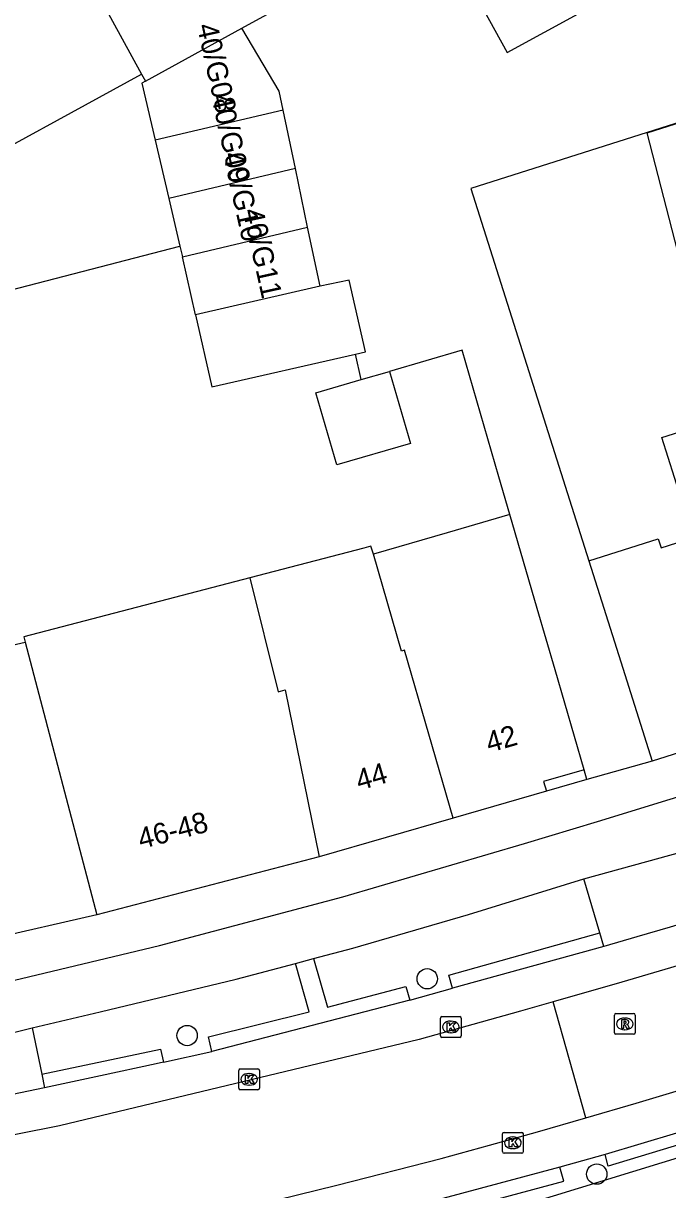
# Model space of a CAD drawing. Extents: x 158087 to 159494, y 382905 to 383981.
# Drawn here: x 159142.1 to 159173.1, y 383291.9 to 383348 of the extents above; entities that cross this region are included whole.
import ezdxf

# ---------------------------------------------------------------- set-up
doc = ezdxf.new("R2010")
doc.units = 0
for name, color, linetype in [('IMGEO_Boom', 7, 'Continuous'), ('IMGEO_Fietspad_gesloten', 7, 'Continuous'), ('IMGEO_Kolk', 7, 'Continuous'), ('IMGEO_Pand', 7, 'Continuous'), ('IMGEO_Pand_nummerreeks', 7, 'Continuous'), ('IMGEO_Pand_vergunning_verleend', 7, 'Continuous'), ('IMGEO_Parkeervlak_open', 7, 'Continuous'), ('IMGEO_Rijbaan_lokaal_gesloten', 7, 'Continuous'), ('IMGEO_Rijbaan_lokaal_open', 7, 'Continuous'), ('IMGEO_Rioolput', 7, 'Continuous'), ('IMGEO_Voetpad_open', 7, 'Continuous')]:
    doc.layers.add(name, color=color, linetype=linetype)

msp = doc.modelspace()

# ---------------------------------------------------------------- linework, layer by layer
at = {"layer": 'IMGEO_Boom'}
for centre in [(159161.543, 383302.086), (159149.996, 383299.359), (159169.695, 383292.698)]:
    msp.add_circle(centre, 0.489, dxfattribs=at)
at = {"layer": 'IMGEO_Fietspad_gesloten'}
for points in [[(159139.799, 383301.576), (159148.667, 383303.683), (159157.476, 383306.019), (159166.223, 383308.582), (159169.724, 383309.644), (159173.222, 383310.714), (159176.717, 383311.793), (159180.257, 383312.896), (159183.79, 383314.02), (159187.317, 383315.163), (159190.893, 383316.367), (159194.451, 383317.625), (159197.989, 383318.938), (159208.695, 383323.035), (159218.971, 383327.325), (159219.699, 383327.668), (159220.425, 383328.014), (159221.149, 383328.363), (159238.951, 383337.134), (159264.612, 383349.788)], [(159156.079, 383303.06), (159157.96, 383303.565), (159163.532, 383305.176), (159169.072, 383306.896)], [(159142.542, 383299.72), (159145.814, 383300.499), (159149.085, 383301.28), (159152.357, 383302.062), (159155.21, 383302.827)], [(159155.21, 383302.827), (159156.079, 383303.06)], [(159197.965, 383300.948), (159163.581, 383290.397)]]:
    msp.add_lwpolyline(points, dxfattribs=at)
at = {"layer": 'IMGEO_Kolk'}
for p, q in [((159162.177, 383299.344), (159162.177, 383300.196)), ((159162.252, 383300.27), (159163.104, 383300.27)), ((159162.665, 383300.05), (159162.69, 383300.05)), ((159163.178, 383300.196), (159163.178, 383299.344)), ((159162.688, 383299.49), (159162.663, 383299.49)), ((159163.104, 383299.27), (159162.252, 383299.27)), ((159152.476, 383296.825), (159152.476, 383297.677)), ((159152.551, 383297.751), (159153.403, 383297.751)), ((159153.477, 383297.677), (159153.477, 383296.825)), ((159152.964, 383297.531), (159152.989, 383297.531)), ((159153.403, 383296.751), (159152.551, 383296.751)), ((159152.987, 383296.971), (159152.962, 383296.971)), ((159165.163, 383293.776), (159165.163, 383294.628)), ((159165.238, 383294.702), (159166.09, 383294.702)), ((159165.651, 383294.482), (159165.676, 383294.482)), ((159166.164, 383294.628), (159166.164, 383293.776)), ((159166.09, 383293.702), (159165.238, 383293.702)), ((159165.674, 383293.922), (159165.649, 383293.922))]:
    msp.add_line(p, q, dxfattribs=at)
for points in [[(159162.177, 383299.344), (159162.177, 383300.196)], [(159162.252, 383300.27), (159163.104, 383300.27)], [(159162.498, 383299.97), (159162.621, 383299.97), (159162.621, 383299.819), (159162.751, 383299.97), (159162.915, 383299.97), (159162.769, 383299.819), (159162.922, 383299.57), (159162.77, 383299.57), (159162.685, 383299.734), (159162.621, 383299.667), (159162.621, 383299.57), (159162.498, 383299.57), (159162.498, 383299.97)], [(159163.178, 383300.196), (159163.178, 383299.344)], [(159163.104, 383299.27), (159162.252, 383299.27)], [(159152.476, 383296.825), (159152.476, 383297.677)], [(159152.551, 383297.751), (159153.403, 383297.751)], [(159153.477, 383297.677), (159153.477, 383296.825)], [(159152.797, 383297.451), (159152.92, 383297.451), (159152.92, 383297.3), (159153.05, 383297.451), (159153.214, 383297.451), (159153.068, 383297.3), (159153.221, 383297.051), (159153.069, 383297.051), (159152.984, 383297.215), (159152.92, 383297.148), (159152.92, 383297.051), (159152.797, 383297.051), (159152.797, 383297.451)], [(159153.403, 383296.751), (159152.551, 383296.751)], [(159165.163, 383293.776), (159165.163, 383294.628)], [(159165.238, 383294.702), (159166.09, 383294.702)], [(159165.484, 383294.402), (159165.607, 383294.402), (159165.607, 383294.251), (159165.737, 383294.402), (159165.901, 383294.402), (159165.755, 383294.251), (159165.908, 383294.002), (159165.756, 383294.002), (159165.671, 383294.166), (159165.607, 383294.099), (159165.607, 383294.002), (159165.484, 383294.002), (159165.484, 383294.402)], [(159166.164, 383294.628), (159166.164, 383293.776)], [(159166.09, 383293.702), (159165.238, 383293.702)]]:
    msp.add_lwpolyline(points, dxfattribs=at)
for centre, start, end in [((159162.254, 383300.194), 91.552, 178.448), ((159162.254, 383300.194), 91.552, 178.448), ((159163.102, 383300.194), 1.552, 88.448), ((159163.102, 383300.194), 1.552, 88.448), ((159162.254, 383299.346), 181.552, 268.448), ((159162.254, 383299.346), 181.552, 268.448), ((159163.102, 383299.346), 271.552, 358.448), ((159163.102, 383299.346), 271.552, 358.448), ((159152.553, 383297.675), 91.552, 178.448), ((159152.553, 383297.675), 91.552, 178.448), ((159153.401, 383297.675), 1.552, 88.448), ((159153.401, 383297.675), 1.552, 88.448), ((159152.553, 383296.827), 181.552, 268.448), ((159152.553, 383296.827), 181.552, 268.448), ((159153.401, 383296.827), 271.552, 358.448), ((159153.401, 383296.827), 271.552, 358.448), ((159165.24, 383294.626), 91.552, 178.448), ((159165.24, 383294.626), 91.552, 178.448), ((159166.088, 383294.626), 1.552, 88.448), ((159166.088, 383294.626), 1.552, 88.448), ((159165.24, 383293.778), 181.552, 268.448), ((159165.24, 383293.778), 181.552, 268.448), ((159166.088, 383293.778), 271.552, 358.448), ((159166.088, 383293.778), 271.552, 358.448)]:
    msp.add_arc(centre, 0.0765, start, end, dxfattribs=at)
for centre, major_axis, ratio, start_param, end_param in [((159162.664, 383299.77), (-0.387, 0.002), 0.722429, 4.712389, 7.853982), ((159162.689, 383299.77), (-0.39, 0.002), 0.717154, 1.570796, 4.712389), ((159152.963, 383297.251), (-0.387, 0.002), 0.722429, 4.712389, 7.853982), ((159152.988, 383297.251), (-0.39, 0.002), 0.717154, 1.570796, 4.712389), ((159165.65, 383294.202), (-0.387, 0.002), 0.722429, 4.712389, 7.853982), ((159165.675, 383294.202), (-0.39, 0.002), 0.717154, 1.570796, 4.712389)]:
    msp.add_ellipse(centre, major_axis=major_axis, ratio=ratio, start_param=start_param, end_param=end_param, dxfattribs=at)
at = {"layer": 'IMGEO_Pand'}
for points in [[(159129.014, 383379.862), (159147.801, 383345.571)], [(159161.822, 383353.069), (159165.383, 383346.613), (159170.767, 383349.56)], [(159152.63, 383347.776), (159159.347, 383351.456), (159159.234, 383351.663)], [(159147.987, 383345.232), (159152.63, 383347.776)], [(159154.615, 383343.84), (159154.426, 383344.75), (159152.63, 383347.776)], [(159138.185, 383340.318), (159147.801, 383345.571)], [(159147.801, 383345.571), (159147.987, 383345.232)], [(159147.987, 383345.232), (159147.816, 383345.138), (159148.459, 383342.39)], [(159154.615, 383343.84), (159148.459, 383342.39)], [(159155.203, 383341.026), (159154.615, 383343.84)], [(159148.459, 383342.39), (159149.115, 383339.592)], [(159155.203, 383341.026), (159149.115, 383339.592)], [(159155.79, 383338.211), (159155.203, 383341.026)], [(159136.864, 383339.597), (159138.069, 383334.303), (159149.652, 383337.296)], [(159149.115, 383339.592), (159149.652, 383337.296)], [(159149.767, 383336.792), (159155.79, 383338.211)], [(159156.396, 383335.369), (159155.79, 383338.211)], [(159149.652, 383337.296), (159149.767, 383336.792)], [(159150.404, 383333.991), (159149.767, 383336.792)], [(159156.396, 383335.369), (159150.404, 383333.991)], [(159158.093, 383332.111), (159158.578, 383332.221), (159157.796, 383335.668), (159156.396, 383335.369)], [(159150.404, 383333.991), (159151.19, 383330.54), (159158.093, 383332.111)], [(159159.731, 383331.28), (159160.736, 383327.819), (159157.198, 383326.791), (159156.193, 383330.252), (159158.372, 383330.885)], [(159158.372, 383330.885), (159159.731, 383331.28)], [(159169.31, 383322.179), (159172.649, 383323.238), (159172.789, 383322.797), (159174.343, 383323.291), (159172.819, 383328.094), (159175.628, 383328.985), (159175.728, 383329.017), (159175.813, 383328.75), (159175.988, 383328.201)], [(159165.514, 383324.395), (159162.504, 383323.521), (159158.951, 383322.489)], [(159169.083, 383312.127), (159167.689, 383316.929), (159166.826, 383319.883), (159165.514, 383324.395)], [(159158.951, 383322.489), (159158.836, 383322.885), (159158.5, 383322.788), (159153.005, 383321.357)], [(159162.786, 383309.809), (159160.445, 383317.88), (159160.302, 383317.839), (159158.951, 383322.489)], [(159169.31, 383322.179), (159170.854, 383317.312), (159172.366, 383312.546)], [(159153.005, 383321.357), (159142.138, 383318.528), (159142.199, 383318.266)], [(159153.005, 383321.357), (159154.367, 383315.88), (159154.711, 383315.98), (159156.345, 383307.94)], [(159140.464, 383303.973), (159137.413, 383317.162), (159142.199, 383318.266)], [(159142.199, 383318.266), (159145.646, 383305.156)], [(159179.894, 383314.934), (159172.366, 383312.546)], [(159169.083, 383312.127), (159167.142, 383311.563), (159167.273, 383311.111)], [(159167.273, 383311.111), (159162.786, 383309.809)], [(159162.786, 383309.809), (159156.345, 383307.94)], [(159156.345, 383307.94), (159145.646, 383305.156)], [(159145.646, 383305.156), (159140.464, 383303.973)]]:
    msp.add_lwpolyline(points, dxfattribs=at)
at = {"layer": 'IMGEO_Pand_vergunning_verleend'}
msp.add_lwpolyline([(159176.213, 383344.038), (159177.943, 383337.292), (159173.843, 383336.025), (159172.124, 383342.747), (159176.213, 383344.038)], dxfattribs=at)
at = {"layer": 'IMGEO_Parkeervlak_open'}
for points in [[(159160.701, 383301.06), (159162.75, 383301.634)], [(159148.863, 383298.08), (159151.177, 383298.591)], [(159170.099, 383293.647), (159169.705, 383293.531), (159167.925, 383293.037)]]:
    msp.add_lwpolyline(points, dxfattribs=at)
at = {"layer": 'IMGEO_Rijbaan_lokaal_gesloten'}
for points in [[(159179.796, 383304.553), (159178.449, 383304.145), (159177.1, 383303.742), (159175.75, 383303.346), (159170.896, 383301.917), (159167.595, 383300.972)], [(159167.595, 383300.972), (159166.032, 383300.525), (159161.158, 383299.17), (159143.853, 383295.021), (159139.716, 383294.193), (159133.15, 383292.805)], [(159169.164, 383295.4), (159167.595, 383300.972)], [(159169.164, 383295.4), (159171.584, 383296.106), (159174.001, 383296.823), (159176.414, 383297.552), (159181.522, 383299.067)], [(159072.559, 383274.42), (159077.525, 383275.426), (159100.161, 383280.074), (159133.926, 383287.001), (159150.545, 383290.537), (159157.188, 383292.169), (159162.209, 383293.442), (159164.531, 383294.084), (159166.849, 383294.736), (159169.164, 383295.4)]]:
    msp.add_lwpolyline(points, dxfattribs=at)
at = {"layer": 'IMGEO_Rijbaan_lokaal_open'}
for points in [[(159175.807, 383343.935), (159163.634, 383340.074), (159169.31, 383322.179)], [(159158.372, 383330.885), (159158.093, 383332.111)], [(159165.514, 383324.395), (159164.988, 383326.205), (159163.217, 383332.294), (159159.731, 383331.28)], [(159172.366, 383312.546), (159169.215, 383311.658)], [(159169.215, 383311.658), (159169.083, 383312.127)], [(159169.072, 383306.896), (159173.847, 383308.207)], [(159169.848, 383304.287), (159169.072, 383306.896)], [(159174.809, 383305.044), (159173.219, 383304.573), (159171.629, 383304.104), (159170.038, 383303.635)], [(159170.038, 383303.635), (159169.848, 383304.287)], [(159139.053, 383298.857), (159142.542, 383299.72)], [(159142.542, 383299.72), (159143.012, 383297.508)], [(159143.012, 383297.508), (159143.142, 383296.846)], [(159143.142, 383296.846), (159141.98, 383296.601), (159140.819, 383296.358), (159139.657, 383296.117)]]:
    msp.add_lwpolyline(points, dxfattribs=at)
at = {"layer": 'IMGEO_Rioolput'}
for p, q in [((159170.542, 383299.49), (159170.542, 383300.342)), ((159170.617, 383300.416), (159171.469, 383300.416)), ((159171.03, 383300.196), (159171.055, 383300.196)), ((159171.543, 383300.342), (159171.543, 383299.49)), ((159171.469, 383299.416), (159170.617, 383299.416)), ((159171.053, 383299.636), (159171.028, 383299.636))]:
    msp.add_line(p, q, dxfattribs=at)
for points in [[(159170.542, 383299.49), (159170.542, 383300.342)], [(159170.617, 383300.416), (159171.469, 383300.416)], [(159171.131, 383300.114), (159170.879, 383300.116), (159170.879, 383299.716)], [(159170.879, 383299.716), (159171.003, 383299.716), (159171.003, 383299.878), (159171.014, 383299.878)], [(159171.057, 383300.035), (159171.003, 383300.035), (159171.003, 383299.954)], [(159171.003, 383299.954), (159171.055, 383299.954)], [(159171.543, 383300.342), (159171.543, 383299.49)], [(159171.469, 383299.416), (159170.617, 383299.416)], [(159171.061, 383299.849), (159171.132, 383299.716), (159171.272, 383299.716), (159171.207, 383299.842)]]:
    msp.add_lwpolyline(points, dxfattribs=at)
for centre, radius, start, end in [((159170.619, 383300.34), 0.0765, 91.552, 178.448), ((159170.619, 383300.34), 0.0765, 91.552, 178.448), ((159171.013, 383299.825), 0.0533, 26.0293, 88.6989), ((159171.039, 383300.143), 0.19, 274.7715, 282.9687), ((159171.063, 383299.939), 0.0964, 77.0061, 93.1865), ((159171.077, 383299.996), 0.0378, 276.6634, 79.6772), ((159171.13, 383300.004), 0.109, 350.3612, 89.416), ((159171.128, 383300.004), 0.112, 277.5842, 350.9817), ((159171.112, 383299.789), 0.108, 29.5134, 73.7905), ((159171.467, 383300.34), 0.0765, 1.552, 88.448), ((159171.467, 383300.34), 0.0765, 1.552, 88.448), ((159170.619, 383299.492), 0.0765, 181.552, 268.448), ((159170.619, 383299.492), 0.0765, 181.552, 268.448), ((159171.467, 383299.492), 0.0765, 271.552, 358.448), ((159171.467, 383299.492), 0.0765, 271.552, 358.448)]:
    msp.add_arc(centre, radius, start, end, dxfattribs=at)
for centre, major_axis, ratio, start_param, end_param in [((159171.029, 383299.916), (-0.387, 0.002), 0.722429, 4.712389, 7.853982), ((159171.054, 383299.916), (-0.39, 0.002), 0.717154, 1.570796, 4.712389)]:
    msp.add_ellipse(centre, major_axis=major_axis, ratio=ratio, start_param=start_param, end_param=end_param, dxfattribs=at)
at = {"layer": 'IMGEO_Voetpad_open'}
for points in [[(159169.215, 383311.658), (159167.273, 383311.111)], [(159162.75, 383301.634), (159162.575, 383302.26), (159169.848, 383304.287)], [(159170.038, 383303.635), (159162.75, 383301.634)], [(159151.177, 383298.591), (159151.027, 383299.3), (159155.871, 383300.499), (159155.21, 383302.827)], [(159156.079, 383303.06), (159156.745, 383300.714), (159160.513, 383301.709), (159160.701, 383301.06)], [(159160.701, 383301.06), (159151.177, 383298.591)], [(159143.012, 383297.508), (159148.709, 383298.705), (159148.863, 383298.08)], [(159148.863, 383298.08), (159148.5, 383298), (159145.822, 383297.418), (159143.142, 383296.846)], [(159179.826, 383296.557), (159179.976, 383296.026), (159170.25, 383293.077), (159170.099, 383293.647)], [(159179.826, 383296.557), (159177.358, 383295.812), (159173.533, 383294.667), (159170.099, 383293.647)], [(159167.925, 383293.037), (159158.468, 383290.504)], [(159163.581, 383290.397), (159163.402, 383291.093), (159168.115, 383292.363), (159167.925, 383293.037)]]:
    msp.add_lwpolyline(points, dxfattribs=at)

# ---------------------------------------------------------------- texts
at = {"layer": 'IMGEO_Pand_nummerreeks'}
for s, rotation, p in [('40/G08', 282.4522, (159150.461, 383347.897)), ('40/G09', 282.4522, (159151.146, 383344.508)), ('40/G10', 282.4522, (159151.717, 383341.725)), ('40/G11', 282.4522, (159152.661, 383339.01)), ('42', 16.1833, (159164.527, 383312.938)), ('44', 16.1803, (159158.275, 383311.125)), ('46-48', 14.5856, (159147.773, 383308.314))]:
    msp.add_text(s, height=1, rotation=rotation, dxfattribs=at).set_placement(p)

doc.saveas('drawing.dxf')
